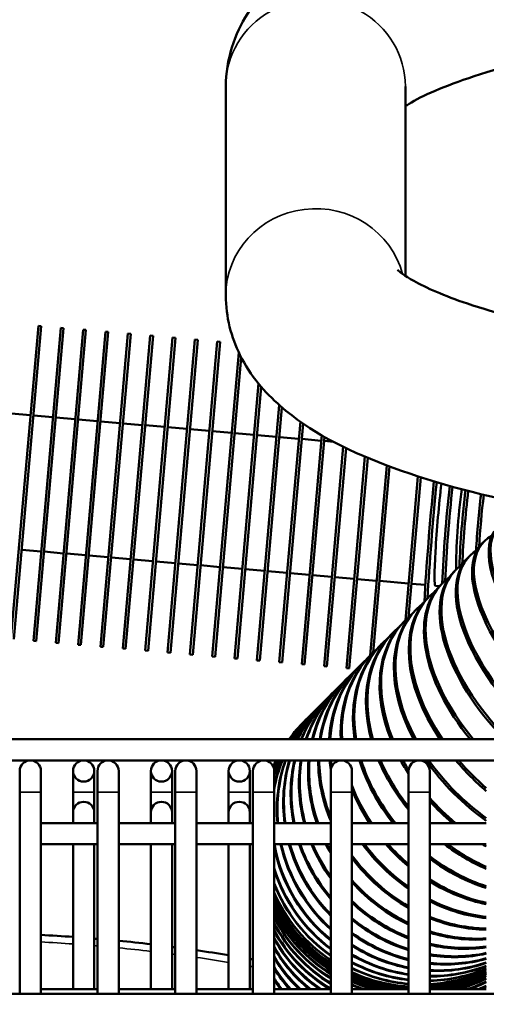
# Model space of a CAD drawing. Header units: inches. Extents: x 1 to 271, y 5 to 171.
# Tile 303 of 334: x 140.2 to 142.8, y 143.33 to 148.81. Entities that reach past the tile are written whole.
import ezdxf

# ---------------------------------------------------------------- set-up
doc = ezdxf.new("R2010")
doc.units = ezdxf.units.IN
doc.header["$LTSCALE"] = 8
doc.header["$MEASUREMENT"] = 0
for name, color, linetype, lineweight in [('Dimension (ANSI)', 7, 'Continuous', 25), ('Visible (ANSI)', 7, 'Continuous', 50), ('Visible Narrow (ANSI)', 7, 'Continuous', 35)]:
    doc.layers.add(name, color=color, linetype=linetype, lineweight=lineweight)
doc.styles.add('Dimension Text', font='tahoma.ttf')
doc.dimstyles.new('Dual Dimension', dxfattribs={"dimscale": 8, "dimtxt": 0.12, "dimasz": 0.098425, "dimexe": 0.125, "dimexo": 0.0625, "dimgap": 0.031496, "dimtad": 0, "dimtih": 1, "dimtoh": 1, "dimrnd": 1e-08, "dimzin": 4, "dimdsep": 46, "dimtxsty": 'Dimension Text', "dimcen": 0.09, "dimdle": 0.393701, "dimclrd": 256, "dimclre": 256, "dimclrt": 256, "dimadec": 0, "dimazin": 1, "dimtfac": 1, "dimtofl": 0, "dimtmove": 0, "dimatfit": 3, "dimfxl": 1, "dimtolj": 1, "dimtzin": 4, "dimlwd": -1, "dimlwe": -1, "dimarcsym": 0})

# ---------------------------------------------------------------- blocks, each defined once
blk = doc.blocks.new('*D10')
at = {"layer": 'Defpoints', "color": 0, "transparency": 16777216}
for p in [(179.2848, 157.7079), (123.1798, 140.6812), (179.2848, 140.6812)]:
    blk.add_point(p, dxfattribs=at)
at = {"layer": 'Dimension (ANSI)', "transparency": 16777216}
for p, q in [((123.1798, 141.1812), (123.1798, 158.7079)), ((179.2848, 141.1812), (179.2848, 158.7079)), ((123.9672, 157.7079), (146.443, 157.7079)), ((178.4974, 157.7079), (156.0215, 157.7079))]:
    blk.add_line(p, q, dxfattribs=at)
for points in [[(123.9672, 157.8392), (123.9672, 157.5767), (123.1798, 157.7079)], [(178.4974, 157.8392), (178.4974, 157.5767), (179.2848, 157.7079)]]:
    blk.add_solid(points, dxfattribs=at)
at = {"layer": 'Dimension (ANSI)', "transparency": 16777216, "insert": (151.2323, 157.7079), "char_height": 0.96, "attachment_point": 5, "style": 'Dimension Text'}
blk.add_mtext('\\A1;{\\H3.0x;(}\\S56.11^ 1425.1 mm;{\\H3.0x;)}', dxfattribs=at)

msp = doc.modelspace()

# ---------------------------------------------------------------- linework, layer by layer
at = {"layer": 'Visible (ANSI)'}
for p, q in [((141.3454, 148.438), (141.3454, 147.273)), ((142.3454, 148.438), (142.3454, 147.383)), ((140.3018, 147.1047), (140.1493, 145.3613)), ((140.1652, 145.3599), (140.3178, 147.1033)), ((140.4264, 147.0938), (140.2738, 145.3504)), ((140.2898, 145.349), (140.4423, 147.0924)), ((140.3018, 147.1047), (140.3178, 147.1033)), ((140.5509, 147.0829), (140.3984, 145.3395)), ((140.4143, 145.3381), (140.5668, 147.0815)), ((140.4264, 147.0938), (140.4423, 147.0924)), ((140.5509, 147.0829), (140.5668, 147.0815)), ((140.6754, 147.072), (140.5229, 145.3286)), ((140.5388, 145.3272), (140.6913, 147.0706)), ((140.7999, 147.0611), (140.6474, 145.3177)), ((140.6633, 145.3163), (140.8159, 147.0597)), ((140.6754, 147.072), (140.6913, 147.0706)), ((140.9245, 147.0502), (140.7719, 145.3068)), ((140.7879, 145.3055), (140.9404, 147.0488)), ((140.7999, 147.0611), (140.8159, 147.0597)), ((141.049, 147.0393), (140.8965, 145.296)), ((140.9124, 145.2946), (141.0649, 147.0379)), ((140.9245, 147.0502), (140.9404, 147.0488)), ((141.1735, 147.0284), (141.021, 145.2851)), ((141.0369, 145.2837), (141.1894, 147.027)), ((141.049, 147.0393), (141.0649, 147.0379)), ((141.1735, 147.0284), (141.1894, 147.027)), ((141.298, 147.0175), (141.1455, 145.2742)), ((141.1614, 145.2728), (141.314, 147.0161)), ((141.298, 147.0175), (141.314, 147.0161)), ((141.4181, 146.9557), (141.27, 145.2633)), ((141.286, 145.2619), (141.4318, 146.9283)), ((141.5284, 146.7828), (141.3946, 145.2524)), ((141.4105, 145.251), (141.543, 146.7654)), ((141.6435, 146.6636), (141.5191, 145.2415)), ((141.535, 145.2401), (141.6584, 146.6506)), ((140.2583, 146.6066), (140.1497, 146.6161)), ((140.3828, 146.5957), (140.2742, 146.6052)), ((140.5073, 146.5848), (140.3987, 146.5943)), ((140.6318, 146.5739), (140.5232, 146.5834)), ((140.7564, 146.563), (140.6478, 146.5725)), ((140.8809, 146.5521), (140.7723, 146.5616)), ((141.0054, 146.5412), (140.8968, 146.5507)), ((141.1299, 146.5303), (141.0213, 146.5398)), ((141.2544, 146.5194), (141.1459, 146.5289)), ((141.7609, 146.5713), (141.6436, 145.2306)), ((141.6595, 145.2292), (141.776, 146.5608)), ((141.379, 146.5085), (141.2704, 146.518)), ((141.5035, 146.4976), (141.3949, 146.5071)), ((141.628, 146.4867), (141.5194, 146.4962)), ((141.7525, 146.4758), (141.644, 146.4853)), ((141.8798, 146.4958), (141.7681, 145.2197)), ((141.8771, 146.4649), (141.7685, 146.4744)), ((141.7841, 145.2183), (141.8951, 146.487)), ((141.9996, 146.4318), (141.8926, 145.2088)), ((141.9465, 146.4589), (141.893, 146.4635)), ((141.9086, 145.2074), (142.015, 146.4242)), ((142.1203, 146.3763), (142.0172, 145.1979)), ((142.0331, 145.1965), (142.1358, 146.3697)), ((142.2415, 146.3274), (142.1488, 145.2681)), ((142.1664, 145.2858), (142.257, 146.3215)), ((142.4158, 146.2662), (142.3457, 145.4651)), ((142.4314, 146.2612), (142.3632, 145.4813)), ((142.7741, 145.8936), (142.7843, 145.9037)), ((140.3174, 145.8485), (140.2088, 145.858)), ((140.4419, 145.8376), (140.3333, 145.8471)), ((140.5665, 145.8267), (140.4579, 145.8362)), ((140.691, 145.8158), (140.5824, 145.8253)), ((140.8155, 145.8049), (140.7069, 145.8144)), ((142.6948, 145.8142), (142.7046, 145.8241)), ((140.94, 145.794), (140.8314, 145.8035)), ((141.0646, 145.7832), (140.956, 145.7927)), ((141.1891, 145.7723), (141.0805, 145.7818)), ((141.3136, 145.7614), (141.205, 145.7709)), ((141.4381, 145.7505), (141.3295, 145.76)), ((141.5627, 145.7396), (141.4541, 145.7491)), ((141.6872, 145.7287), (141.5786, 145.7382)), ((141.8117, 145.7178), (141.7031, 145.7273)), ((141.9362, 145.7069), (141.8276, 145.7164)), ((142.0608, 145.696), (141.9522, 145.7055)), ((142.6176, 145.737), (142.6272, 145.7466)), ((142.1853, 145.6851), (142.0767, 145.6946)), ((142.3636, 145.6695), (142.2012, 145.6837)), ((142.3795, 145.6681), (142.4569, 145.6613)), ((142.5127, 145.6565), (142.5353, 145.6545)), ((142.5428, 145.6622), (142.5521, 145.6715)), ((142.4706, 145.59), (142.4795, 145.599)), ((142.4012, 145.5206), (142.4098, 145.5292)), ((142.3347, 145.4541), (142.3429, 145.4623)), ((142.2714, 145.3908), (142.2792, 145.3986)), ((140.2738, 145.3504), (140.2898, 145.349)), ((140.3984, 145.3395), (140.4143, 145.3381)), ((140.5229, 145.3286), (140.5388, 145.3272)), ((142.2113, 145.3308), (142.2187, 145.3381)), ((140.6474, 145.3177), (140.6633, 145.3163)), ((140.7719, 145.3068), (140.7879, 145.3055)), ((140.8965, 145.296), (140.9124, 145.2946)), ((141.021, 145.2851), (141.0369, 145.2837)), ((141.1455, 145.2742), (141.1614, 145.2728)), ((141.27, 145.2633), (141.286, 145.2619)), ((142.1547, 145.2742), (142.1617, 145.2811)), ((141.3946, 145.2524), (141.4105, 145.251)), ((141.5191, 145.2415), (141.535, 145.2401)), ((141.6436, 145.2306), (141.6595, 145.2292)), ((141.7681, 145.2197), (141.7841, 145.2183)), ((141.8926, 145.2088), (141.9086, 145.2074)), ((142.1017, 145.2212), (142.1082, 145.2276)), ((142.0172, 145.1979), (142.0331, 145.1965)), ((142.0524, 145.1719), (142.0584, 145.1779)), ((142.007, 145.1264), (142.0125, 145.1319)), ((141.9281, 145.0476), (141.9326, 145.052)), ((141.9655, 145.085), (141.9705, 145.0899)), ((141.866, 144.9854), (141.8693, 144.9888)), ((141.8949, 145.0143), (141.8989, 145.0183)), ((141.8211, 144.9405), (141.8233, 144.9428)), ((141.8413, 144.9607), (141.8442, 144.9636)), ((141.7872, 144.9066), (141.7877, 144.9072)), ((141.794, 144.9134), (141.7951, 144.9145)), ((141.8053, 144.9247), (141.807, 144.9264)), ((150.7916, 144.8023), (130.6702, 144.8023)), ((150.7916, 144.6842), (130.6702, 144.6842)), ((140.1978, 144.6252), (140.1978, 144.5071)), ((140.3159, 144.5071), (140.3159, 144.6252)), ((140.4951, 144.6252), (140.4951, 144.5071)), ((140.6132, 144.5071), (140.6132, 144.6252)), ((140.6309, 144.6252), (140.6309, 144.5071)), ((140.749, 144.5071), (140.749, 144.6252)), ((140.9282, 144.6252), (140.9282, 144.5071)), ((141.0463, 144.5071), (141.0463, 144.6252)), ((141.0639, 144.6252), (141.0639, 144.5071)), ((141.182, 144.5071), (141.182, 144.6252)), ((141.3613, 144.6252), (141.3613, 144.5071)), ((141.4794, 144.5071), (141.4794, 144.6252)), ((141.497, 144.6252), (141.497, 144.5071)), ((141.6151, 144.5071), (141.6151, 144.6252)), ((141.9301, 144.6252), (141.9301, 144.5071)), ((142.0482, 144.5071), (142.0482, 144.6252)), ((142.3631, 144.6252), (142.3631, 144.5071)), ((142.4813, 144.5071), (142.4813, 144.6252)), ((140.1978, 144.5071), (140.1978, 143.385)), ((140.3159, 144.5071), (140.3159, 143.385)), ((140.4951, 144.5071), (140.4951, 144.3947)), ((140.6132, 144.5071), (140.6132, 144.3947)), ((140.6309, 144.5071), (140.6309, 143.385)), ((140.749, 144.5071), (140.749, 143.385)), ((140.9282, 144.5071), (140.9282, 144.3947)), ((141.0463, 144.5071), (141.0463, 144.3947)), ((141.0639, 144.5071), (141.0639, 143.385)), ((141.182, 144.5071), (141.182, 143.385)), ((141.3613, 144.5071), (141.3613, 144.3947)), ((141.4794, 144.5071), (141.4794, 144.3947)), ((141.497, 144.5071), (141.497, 143.385)), ((141.6151, 144.5071), (141.6151, 143.385)), ((141.9301, 144.5071), (141.9301, 143.385)), ((142.0482, 144.5071), (142.0482, 143.385)), ((142.3631, 144.5071), (142.3631, 143.385)), ((142.4813, 144.5071), (142.4813, 143.385)), ((140.4951, 144.3947), (140.4951, 144.3356)), ((140.6132, 144.3356), (140.6132, 144.3947)), ((140.9282, 144.3947), (140.9282, 144.3356)), ((141.0463, 144.3356), (141.0463, 144.3947)), ((141.3613, 144.3947), (141.3613, 144.3356)), ((141.4794, 144.3356), (141.4794, 144.3947)), ((140.3159, 144.3356), (140.6309, 144.3356)), ((140.749, 144.3356), (141.0639, 144.3356)), ((141.182, 144.3356), (141.497, 144.3356)), ((141.6151, 144.3356), (141.9301, 144.3356)), ((142.0482, 144.3356), (142.3631, 144.3356)), ((142.4813, 144.3356), (142.7962, 144.3356)), ((140.3159, 144.2175), (140.6309, 144.2175)), ((140.4951, 144.2175), (140.4951, 143.4104)), ((140.6132, 144.2175), (140.6132, 143.4104)), ((140.749, 144.2175), (141.0639, 144.2175)), ((140.9282, 144.2175), (140.9282, 143.4104)), ((141.0463, 144.2175), (141.0463, 143.4104)), ((141.182, 144.2175), (141.497, 144.2175)), ((141.3613, 144.2175), (141.3613, 143.4104)), ((141.4794, 144.2175), (141.4794, 143.4104)), ((141.6151, 144.2175), (141.9301, 144.2175)), ((142.0482, 144.2175), (142.3631, 144.2175)), ((142.4813, 144.2175), (142.7962, 144.2175)), ((140.6309, 143.4104), (140.3159, 143.4104)), ((141.0639, 143.4104), (140.749, 143.4104)), ((141.497, 143.4104), (141.182, 143.4104)), ((141.9301, 143.4104), (141.6151, 143.4104)), ((142.3631, 143.4104), (142.0482, 143.4104)), ((142.7962, 143.4104), (142.4813, 143.4104)), ((150.8541, 143.385), (130.6702, 143.385))]:
    msp.add_line(p, q, dxfattribs=at)
for centre in [(140.5542, 144.6252), (140.9873, 144.6252), (141.4203, 144.6252)]:
    msp.add_circle(centre, 0.0591, dxfattribs=at)
for centre, radius, start, end in [((142.4036, 144.2856), 0.875, 134.8949, 143.8029), ((140.2569, 144.6252), 0.0591, 0, 180), ((140.6899, 144.6252), 0.0591, 0, 180), ((141.123, 144.6252), 0.0591, 0, 180), ((141.5561, 144.6252), 0.0591, 0, 180), ((142.4036, 144.2856), 0.875, 152.8976, 155.2699), ((141.9891, 144.6252), 0.0591, 0, 180), ((142.4222, 144.6252), 0.0591, 0, 180), ((140.5542, 144.3947), 0.0591, 0, 180), ((140.9873, 144.3947), 0.0591, 0, 180), ((141.4203, 144.3947), 0.0591, 0, 180), ((142.4036, 144.2856), 0.875, 205.6933, 237.2365), ((139.8223, 134.2766), 9.4488, 85.91656, 87.00546), ((139.8223, 134.2766), 9.4488, 85.09096, 85.1982), ((139.8223, 134.2766), 9.4488, 83.27855, 84.37172), ((139.8223, 134.2766), 9.4488, 82.44907, 82.55684), ((139.8223, 134.2766), 9.4488, 80.62614, 81.72598), ((139.8223, 134.2766), 9.4488, 79.79092, 79.89947), ((142.4036, 144.2856), 0.875, 246.0343, 267.35), ((142.4036, 144.2856), 0.875, 275.0916, 296.6605)]:
    msp.add_arc(centre, radius, start, end, dxfattribs=at)
for centre, major_axis, ratio, start_param, end_param in [((142.5295, 146.0314), (0.0763, 0.8717), 0.050649, 1.335277, 2.134216), ((142.5454, 146.03), (0.0763, 0.8717), 0.050649, 1.33914, 2.107168), ((142.5454, 146.03), (-0.0327, -0.3736), 0.050649, 4.164081, 6.283185), ((142.6624, 146.0198), (0.0763, 0.8717), 0.101168, 1.356192, 1.992324), ((142.6783, 146.0184), (0.0763, 0.8717), 0.101168, 1.359656, 1.971257), ((142.6783, 146.0184), (-0.0327, -0.3736), 0.101168, 4.230337, 5.530509), ((142.7947, 146.0082), (0.0763, 0.8717), 0.151428, 1.374915, 1.868353), ((142.8105, 146.0068), (0.0763, 0.8717), 0.151428, 1.378021, 1.852198), ((142.926, 145.9967), (0.0763, 0.8717), 0.201299, 1.391674, 1.755023), ((142.9416, 145.9954), (0.0763, 0.8717), 0.201299, 1.394456, 1.729716), ((143.4846, 145.3666), (-0.6187, 0.6187), 0.394356, 6.123914, 8.491382), ((143.403, 145.285), (-0.6187, 0.6187), 0.440394, 6.144834, 8.234252), ((143.4742, 145.3562), (-0.6187, 0.6187), 0.394356, 0, 2.179326), ((143.3929, 145.2748), (-0.6187, 0.6187), 0.440394, 0, 1.929837), ((143.3135, 145.1955), (-0.6187, 0.6187), 0.485302, 0, 1.727458), ((143.3234, 145.2053), (-0.6187, 0.6187), 0.485302, 6.16155, 8.028283), ((143.2459, 145.1279), (-0.6187, 0.6187), 0.528964, 6.175282, 7.85117), ((143.1708, 145.0528), (-0.6187, 0.6187), 0.571268, 6.186819, 7.694091), ((143.2363, 145.1183), (-0.6187, 0.6187), 0.528964, 0, 1.552551), ((143.1615, 145.0435), (-0.6187, 0.6187), 0.571268, 0, 1.397021), ((143.0983, 144.9802), (-0.6187, 0.6187), 0.612106, 6.196698, 7.552482), ((143.0285, 144.9105), (-0.6187, 0.6187), 0.651372, 6.205293, 7.423612), ((143.0893, 144.9713), (-0.6187, 0.6187), 0.612106, 0, 1.256596), ((142.9616, 144.8436), (-0.6187, 0.6187), 0.688967, 6.212877, 7.305681), ((143.0199, 144.9019), (-0.6187, 0.6187), 0.651372, 0, 1.128684), ((142.9534, 144.8354), (-0.6187, 0.6187), 0.688967, 0, 1.011568), ((142.8901, 144.7721), (-0.6187, 0.6187), 0.724793, 0, 0.904037), ((142.8979, 144.7799), (-0.6187, 0.6187), 0.724793, 6.219651, 7.197429), ((142.8301, 144.712), (-0.6187, 0.6187), 0.758758, 0, 0.805202), ((142.8374, 144.7194), (-0.6187, 0.6187), 0.758758, 6.225769, 7.097936), ((142.7735, 144.6555), (-0.6187, 0.6187), 0.790776, 0, 0.714397), ((142.7804, 144.6624), (-0.6187, 0.6187), 0.790776, 6.231349, 7.006511), ((142.7205, 144.6024), (-0.6187, 0.6187), 0.820763, 0, 0.631116), ((142.7269, 144.6089), (-0.6187, 0.6187), 0.820763, 6.236484, 6.922632), ((142.6712, 144.5532), (-0.6187, 0.6187), 0.848644, 0, 0.554978), ((142.6772, 144.5591), (-0.6187, 0.6187), 0.848644, 6.24125, 6.845903), ((142.5892, 144.4712), (-0.6187, 0.6187), 0.897805, 6.249903, 6.712822), ((142.6257, 144.5077), (-0.6187, 0.6187), 0.874347, 0, 0.485703), ((142.6312, 144.5132), (-0.6187, 0.6187), 0.874347, 6.245706, 6.776035), ((142.5469, 144.4289), (-0.6187, 0.6187), 0.918958, 0, 0.367028), ((142.5513, 144.4333), (-0.6187, 0.6187), 0.918958, 6.253883, 6.656132), ((142.5843, 144.4662), (-0.6187, 0.6187), 0.897805, 0, 0.423095), ((142.4881, 144.37), (-0.6187, 0.6187), 0.954139, 6.261329, 6.56209), ((142.5136, 144.3956), (-0.6187, 0.6187), 0.937752, 0, 0.317438), ((142.5176, 144.3996), (-0.6187, 0.6187), 0.937752, 6.257682, 6.605895), ((142.4398, 144.3218), (-0.6187, 0.6187), 0.97953, 0, 0.207545), ((142.4421, 144.3241), (-0.6187, 0.6187), 0.97953, 6.268273, 6.493888), ((142.46, 144.342), (-0.6187, 0.6187), 0.968077, 0, 0.237661), ((142.4629, 144.3449), (-0.6187, 0.6187), 0.968077, 6.264852, 6.524738), ((142.4847, 144.3667), (-0.6187, 0.6187), 0.954139, 0, 0.274308), ((142.4059, 144.2879), (-0.6187, 0.6187), 0.998717, 0, 0.157024), ((142.4064, 144.2884), (-0.6187, 0.6187), 0.998717, 6.278136, 6.44102), ((142.4127, 144.2947), (-0.6187, 0.6187), 0.994869, 0, 0.167165), ((142.4138, 144.2958), (-0.6187, 0.6187), 0.994869, 6.274897, 6.451962), ((142.424, 144.306), (-0.6187, 0.6187), 0.988468, 0, 0.184025), ((142.4257, 144.3077), (-0.6187, 0.6187), 0.988468, 6.271615, 6.469606), ((142.4059, 144.2879), (-0.6187, 0.6187), 0.998717, 0.315599, 0.358823), ((142.4064, 144.2884), (-0.6187, 0.6187), 0.998717, 0.316334, 0.359972), ((142.4127, 144.2947), (-0.6187, 0.6187), 0.994869, 0.325276, 0.374652), ((142.4138, 144.2958), (-0.6187, 0.6187), 0.994869, 0.326741, 0.37712), ((142.424, 144.306), (-0.6187, 0.6187), 0.988468, 0.341399, 0.404647), ((142.4257, 144.3077), (-0.6187, 0.6187), 0.988468, 0.343584, 0.409224), ((142.4629, 144.3449), (0.6187, -0.6187), 0.968077, 3.538136, 3.734182), ((142.46, 144.342), (0.6187, -0.6187), 0.968077, 3.53455, 3.716329), ((142.4421, 144.3241), (-0.6187, 0.6187), 0.97953, 0.366853, 0.473276), ((142.4398, 144.3218), (-0.6187, 0.6187), 0.97953, 0.363959, 0.464551), ((142.4847, 144.3667), (0.6187, -0.6187), 0.954139, 3.569998, 3.986767), ((142.4881, 144.37), (0.6187, -0.6187), 0.954139, 3.57426, 3.990731), ((142.5136, 144.3956), (0.6187, -0.6187), 0.937752, 3.611929, 4.029918), ((142.5176, 144.3996), (0.6187, -0.6187), 0.937752, 3.616851, 4.034563), ((142.5469, 144.4289), (0.6187, -0.6187), 0.918958, 3.660407, 4.080387), ((142.5513, 144.4333), (0.6187, -0.6187), 0.918958, 3.665976, 4.085732), ((142.5843, 144.4662), (0.6187, -0.6187), 0.897805, 3.715538, 4.138549), ((142.5892, 144.4712), (0.6187, -0.6187), 0.897805, 3.721742, 4.144619), ((142.6257, 144.5077), (0.6187, -0.6187), 0.874347, 3.777478, 4.204893), ((142.6312, 144.5132), (0.6187, -0.6187), 0.874347, 3.784313, 4.21173), ((142.6712, 144.5532), (0.6187, -0.6187), 0.848644, 3.846451, 4.264915), ((142.6772, 144.5591), (0.6187, -0.6187), 0.848644, 3.853919, 4.246429), ((142.7205, 144.6024), (0.6187, -0.6187), 0.820763, 3.92276, 3.989683), ((142.7269, 144.6089), (0.6187, -0.6187), 0.820763, 3.930873, 3.975184), ((142.7735, 144.6555), (0.6187, -0.6187), 0.790776, 4.006811, 4.008087), ((142.7804, 144.6624), (0.6187, -0.6187), 0.790776, 4.015595, 4.019865), ((142.8301, 144.712), (0.6187, -0.6187), 0.758758, 4.09914, 4.569307), ((142.8374, 144.7194), (0.6187, -0.6187), 0.758758, 4.108637, 4.580188), ((142.8901, 144.7721), (0.6187, -0.6187), 0.724793, 4.20046, 4.578615), ((142.8979, 144.7799), (0.6187, -0.6187), 0.724793, 4.210736, 4.564433), ((142.9534, 144.8354), (0.6187, -0.6187), 0.688967, 4.311728, 4.411942), ((142.9616, 144.8436), (0.6187, -0.6187), 0.688967, 4.322882, 4.394918), ((143.0199, 144.9019), (0.6187, -0.6187), 0.651372, 4.434264, 4.981972), ((143.0285, 144.9105), (0.6187, -0.6187), 0.651372, 4.446453, 4.96975), ((143.0893, 144.9713), (0.6187, -0.6187), 0.612106, 4.569977, 4.845749), ((143.0983, 144.9802), (0.6187, -0.6187), 0.612106, 4.583446, 4.832226), ((142.7804, 144.6624), (0.6187, -0.6187), 0.790776, 4.191789, 4.47042), ((142.7735, 144.6555), (0.6187, -0.6187), 0.790776, 4.214738, 4.460795), ((142.9616, 144.8436), (0.6187, -0.6187), 0.688967, 4.622011, 4.851604), ((142.9534, 144.8354), (0.6187, -0.6187), 0.688967, 4.636122, 4.83689), ((142.46, 144.342), (0.6187, -0.6187), 0.968077, 4.105215, 4.818662), ((142.4629, 144.3449), (0.6187, -0.6187), 0.968077, 4.091643, 4.814477), ((142.4847, 144.3667), (0.6187, -0.6187), 0.954139, 4.125769, 4.768682), ((142.4881, 144.37), (0.6187, -0.6187), 0.954139, 4.129793, 4.763467), ((142.5136, 144.3956), (0.6187, -0.6187), 0.937752, 4.170682, 4.706942), ((142.5176, 144.3996), (0.6187, -0.6187), 0.937752, 4.175422, 4.700539), ((142.5469, 144.4289), (0.6187, -0.6187), 0.918958, 4.223447, 4.63136), ((142.5513, 144.4333), (0.6187, -0.6187), 0.918958, 4.228937, 4.623508), ((142.5843, 144.4662), (0.6187, -0.6187), 0.897805, 4.284593, 4.538449), ((142.5892, 144.4712), (0.6187, -0.6187), 0.897805, 4.290879, 4.528681), ((142.6257, 144.5077), (0.6187, -0.6187), 0.874347, 4.354825, 4.421606), ((142.6312, 144.5132), (0.6187, -0.6187), 0.874347, 4.361975, 4.408932), ((142.7205, 144.6024), (0.6187, -0.6187), 0.820763, 4.526803, 4.936939), ((142.7269, 144.6089), (0.6187, -0.6187), 0.820763, 4.536036, 4.927895), ((142.7735, 144.6555), (0.6187, -0.6187), 0.790776, 4.631912, 4.834418), ((142.7804, 144.6624), (0.6187, -0.6187), 0.790776, 4.642506, 4.824105), ((142.8901, 144.7721), (0.6187, -0.6187), 0.724793, 4.897363, 5.216385), ((142.8979, 144.7799), (0.6187, -0.6187), 0.724793, 4.912309, 5.206099), ((142.9534, 144.8354), (0.6187, -0.6187), 0.688967, 5.074748, 5.104865), ((142.6772, 144.5591), (0.6187, -0.6187), 0.848644, 4.529265, 5.018779), ((142.6712, 144.5532), (0.6187, -0.6187), 0.848644, 4.540855, 5.026763), ((142.8374, 144.7194), (0.6187, -0.6187), 0.758758, 4.885057, 5.308382), ((142.8301, 144.712), (0.6187, -0.6187), 0.758758, 4.895705, 5.317882), ((142.4421, 144.3241), (0.6187, -0.6187), 0.97953, 4.218432, 4.854962), ((142.4398, 144.3218), (0.6187, -0.6187), 0.97953, 4.227157, 4.858218), ((142.6312, 144.5132), (0.6187, -0.6187), 0.874347, 4.642202, 5.098595), ((142.6257, 144.5077), (0.6187, -0.6187), 0.874347, 4.651636, 5.105654), ((142.7804, 144.6624), (0.6187, -0.6187), 0.790776, 4.992522, 5.401551), ((142.7735, 144.6555), (0.6187, -0.6187), 0.790776, 5.001992, 5.410333), ((142.4257, 144.3077), (0.6187, -0.6187), 0.988468, 4.292812, 4.885843), ((142.424, 144.306), (0.6187, -0.6187), 0.988468, 4.298198, 4.888237), ((142.4138, 144.2958), (0.6187, -0.6187), 0.994869, 4.339345, 4.907734), ((142.4127, 144.2947), (0.6187, -0.6187), 0.994869, 4.342586, 4.909309), ((142.4064, 144.2884), (0.6187, -0.6187), 0.998717, 4.365868, 4.92103), ((142.4059, 144.2879), (0.6187, -0.6187), 0.998717, 4.367405, 4.921811), ((142.4036, 144.2832), (0.875, 0), 0.998717, 3.590025, 4.140558), ((142.4036, 144.2824), (-0.875, 0), 0.998717, 0.448432, 0.998965), ((142.4036, 144.2744), (0.875, 0), 0.994869, 3.590025, 4.140558), ((142.4036, 144.2728), (-0.875, 0), 0.994869, 0.448432, 0.998965), ((142.5892, 144.4712), (0.6187, -0.6187), 0.897805, 4.735477, 5.168607), ((142.7269, 144.6089), (0.6187, -0.6187), 0.820763, 5.087724, 5.486354), ((142.7205, 144.6024), (0.6187, -0.6187), 0.820763, 5.096197, 5.494462), ((142.4036, 144.2592), (0.875, 0), 0.988468, 3.590025, 4.140558), ((142.4036, 144.2568), (-0.875, 0), 0.988468, 0.448432, 0.998965), ((142.4036, 144.2376), (0.875, 0), 0.97953, 3.590025, 4.140558), ((142.4036, 144.2344), (-0.875, 0), 0.97953, 0.448432, 0.998965), ((142.4036, 144.2098), (0.875, 0), 0.968077, 3.590025, 4.140558), ((142.4036, 144.2058), (-0.875, 0), 0.968077, 0.448432, 0.998965), ((142.5843, 144.4662), (0.6187, -0.6187), 0.897805, 4.743342, 5.174828), ((142.4036, 144.1757), (0.875, 0), 0.954139, 3.590025, 4.140558), ((142.4036, 144.1709), (-0.875, 0), 0.954139, 0.448432, 0.998965), ((142.5513, 144.4333), (0.6187, -0.6187), 0.918958, 4.813616, 5.229718), ((142.5469, 144.4289), (0.6187, -0.6187), 0.918958, 4.820229, 5.235162), ((142.6772, 144.5591), (0.6187, -0.6187), 0.848644, 5.17229, 5.563357), ((142.6712, 144.5532), (0.6187, -0.6187), 0.848644, 5.179882, 5.570816), ((142.4036, 144.1355), (0.875, 0), 0.937752, 3.590025, 4.140558), ((142.4036, 144.13), (-0.875, 0), 0.937752, 0.448432, 0.998965), ((142.4036, 144.0893), (0.875, 0), 0.918958, 3.590025, 4.140558), ((142.4036, 144.083), (-0.875, 0), 0.918958, 0.448432, 0.990744), ((142.6312, 144.5132), (0.6187, -0.6187), 0.874347, 5.247356, 5.632984), ((142.4036, 144.0371), (0.875, 0), 0.897805, 3.590025, 4.065219), ((142.4036, 144.0301), (-0.875, 0), 0.897805, 0.448432, 0.908893), ((142.5176, 144.3996), (0.6187, -0.6187), 0.937752, 4.879249, 5.282593), ((142.5136, 144.3956), (0.6187, -0.6187), 0.937752, 4.884801, 5.287302), ((142.6257, 144.5077), (0.6187, -0.6187), 0.874347, 5.254147, 5.639808), ((142.4036, 143.9792), (0.875, 0), 0.874347, 3.590025, 3.979855), ((142.4036, 143.9715), (-0.875, 0), 0.874347, 0.448432, 0.823211), ((142.4881, 144.37), (0.6187, -0.6187), 0.954139, 4.934051, 5.32773), ((142.4847, 144.3667), (0.6187, -0.6187), 0.954139, 4.938663, 5.331732), ((142.5892, 144.4712), (0.6187, -0.6187), 0.897805, 5.313753, 5.695555), ((142.5843, 144.4662), (0.6187, -0.6187), 0.897805, 5.319794, 5.701747), ((142.4036, 143.9157), (0.875, 0), 0.848644, 3.590025, 3.889912), ((142.4036, 143.9072), (-0.875, 0), 0.848644, 0.448432, 0.732877), ((142.4629, 144.3449), (0.6187, -0.6187), 0.968077, 4.979148, 5.365505), ((142.46, 144.342), (0.6187, -0.6187), 0.968077, 4.982901, 5.36882), ((142.5513, 144.4333), (0.6187, -0.6187), 0.918958, 5.372095, 5.751306), ((142.5469, 144.4289), (0.6187, -0.6187), 0.918958, 5.377422, 5.756861), ((142.5176, 144.3996), (0.6187, -0.6187), 0.937752, 5.422848, 5.800404), ((142.5136, 144.3956), (0.6187, -0.6187), 0.937752, 5.427485, 5.805313), ((142.4036, 143.8466), (0.875, 0), 0.820763, 3.590025, 3.794386), ((142.4036, 143.8375), (-0.875, 0), 0.820763, 0.448432, 0.636869), ((142.4421, 144.3241), (0.6187, -0.6187), 0.97953, 5.015323, 5.396199), ((142.4398, 144.3218), (0.6187, -0.6187), 0.97953, 5.018273, 5.398839), ((142.4257, 144.3077), (0.6187, -0.6187), 0.988468, 5.043127, 5.420022), ((142.424, 144.306), (0.6187, -0.6187), 0.988468, 5.045311, 5.421997), ((142.4881, 144.37), (0.6187, -0.6187), 0.954139, 5.466368, 5.842962), ((142.4847, 144.3667), (0.6187, -0.6187), 0.954139, 5.470328, 5.847211), ((142.4629, 144.3449), (0.6187, -0.6187), 0.968077, 5.502921, 5.879049), ((142.46, 144.342), (0.6187, -0.6187), 0.968077, 5.506215, 5.882623), ((142.4421, 144.3241), (0.6187, -0.6187), 0.97953, 5.532713, 5.908704), ((142.4398, 144.3218), (0.6187, -0.6187), 0.97953, 5.535345, 5.911588), ((142.4257, 144.3077), (0.6187, -0.6187), 0.988468, 5.555891, 5.93194), ((142.424, 144.306), (0.6187, -0.6187), 0.988468, 5.557865, 5.934118), ((142.4138, 144.2958), (0.6187, -0.6187), 0.994869, 5.572565, 5.948757), ((142.4127, 144.2947), (0.6187, -0.6187), 0.994869, 5.573881, 5.950217), ((142.4036, 143.7723), (0.875, 0), 0.790776, 3.590025, 3.692005), ((142.4036, 143.7625), (-0.875, 0), 0.790776, 0.448432, 0.533888), ((142.4138, 144.2958), (0.6187, -0.6187), 0.994869, 5.062941, 5.437125), ((142.4127, 144.2947), (0.6187, -0.6187), 0.994869, 5.064385, 5.438439), ((142.4064, 144.2884), (0.6187, -0.6187), 0.998717, 5.075019, 5.44761), ((142.4059, 144.2879), (0.6187, -0.6187), 0.998717, 5.075738, 5.448266), ((142.4036, 144.2832), (0.875, 0), 0.998717, 4.294109, 4.662139), ((142.4036, 144.2824), (-0.875, 0), 0.998717, 1.152516, 1.504608), ((142.4036, 144.2744), (0.875, 0), 0.994869, 4.294109, 4.589672), ((142.4036, 144.2728), (-0.875, 0), 0.994869, 1.152516, 1.433724), ((142.4036, 144.2592), (0.875, 0), 0.988468, 4.294109, 4.518875), ((142.4036, 144.2568), (-0.875, 0), 0.988468, 1.152516, 1.36322), ((142.4036, 144.2376), (0.875, 0), 0.97953, 4.294109, 4.447603), ((142.4064, 144.2884), (0.6187, -0.6187), 0.998717, 5.582805, 5.959147), ((142.4059, 144.2879), (0.6187, -0.6187), 0.998717, 5.583463, 5.95988), ((142.4036, 144.2832), (0.875, 0), 0.998717, 4.801254, 5.177703), ((142.4036, 144.2824), (-0.875, 0), 0.998717, 1.659662, 2.03611), ((142.4036, 144.2744), (0.875, 0), 0.994869, 4.835106, 5.177703), ((142.4036, 144.2728), (-0.875, 0), 0.994869, 1.707869, 2.03611), ((142.4036, 144.2592), (0.875, 0), 0.988468, 4.905903, 5.177703), ((142.4036, 144.2568), (-0.875, 0), 0.988468, 1.778373, 2.03611), ((142.4036, 144.2376), (0.875, 0), 0.97953, 4.977175, 5.177703), ((142.4036, 144.2344), (-0.875, 0), 0.97953, 1.849581, 2.03611), ((142.4036, 144.2344), (-0.875, 0), 0.97953, 1.152516, 1.292012), ((142.4036, 144.2098), (0.875, 0), 0.968077, 4.294109, 4.375228), ((142.4036, 144.2058), (-0.875, 0), 0.968077, 1.152516, 1.219603), ((142.4036, 144.1757), (0.875, 0), 0.954139, 4.294109, 4.301284), ((142.4036, 144.2098), (0.875, 0), 0.968077, 5.04955, 5.177703), ((142.4036, 144.2058), (-0.875, 0), 0.968077, 1.921989, 2.03611), ((142.4036, 144.1757), (0.875, 0), 0.954139, 5.123494, 5.177703), ((142.4036, 144.1709), (-0.875, 0), 0.954139, 1.996029, 2.03611)]:
    msp.add_ellipse(centre, major_axis=major_axis, ratio=ratio, start_param=start_param, end_param=end_param, dxfattribs=at)
for points, knots in [([(145.3454, 149.8096), (144.9658, 149.8096), (144.5863, 149.7947), (143.8606, 149.736), (143.5146, 149.6923), (142.8836, 149.5781), (142.599, 149.5081), (142.1043, 149.3385), (141.894, 149.2433), (141.6217, 149.0346), (141.5364, 148.9525), (141.3967, 148.7328), (141.3454, 148.5887), (141.3454, 148.438)], [4.712389, 4.712389, 4.712389, 4.712389, 5.026548, 5.026548, 5.340708, 5.340708, 5.654867, 5.654867, 5.969026, 5.969026, 6.126106, 6.126106, 6.283185, 6.283185, 6.283185, 6.283185]), ([(145.3454, 148.8096), (144.9974, 148.8096), (144.6494, 148.7961), (143.9926, 148.7438), (143.6835, 148.7053), (143.1445, 148.6102), (142.9121, 148.554), (142.5624, 148.4413), (142.4362, 148.3837), (142.3584, 148.3363), (142.3515, 148.332), (142.3454, 148.3279)], [4.712389, 4.712389, 4.712389, 4.712389, 5.021675, 5.021675, 5.328525, 5.328525, 5.625552, 5.625552, 5.895038, 5.895038, 5.923586, 5.923586, 5.923586, 5.923586]), ([(142.3017, 147.4168), (142.3017, 147.4168), (142.3023, 147.4162), (142.3103, 147.4084), (142.3405, 147.3836), (142.4597, 147.317), (142.5619, 147.2719), (142.8493, 147.1752), (143.0478, 147.1236), (143.5255, 147.0298), (143.8112, 146.9889), (144.4342, 146.928), (144.7732, 146.909), (145.1925, 146.9019), (145.2689, 146.9013), (145.3454, 146.9013)], [6.50686, 6.50686, 6.50686, 6.50686, 6.533984, 6.533984, 6.702624, 6.702624, 6.920088, 6.920088, 7.186384, 7.186384, 7.480438, 7.480438, 7.786041, 7.786041, 7.853982, 7.853982, 7.853982, 7.853982]), ([(141.3454, 147.273), (141.3454, 147.1548), (141.3766, 147.039), (141.4833, 146.8242), (141.5636, 146.7337), (141.8155, 146.5127), (142.0081, 146.4166), (142.469, 146.2403), (142.7416, 146.1662), (143.3524, 146.0433), (143.6901, 145.9951), (144.4042, 145.9271), (144.7804, 145.9073), (145.2214, 145.9017), (145.2834, 145.9013), (145.3454, 145.9013)], [6.283185, 6.283185, 6.283185, 6.283185, 6.406286, 6.406286, 6.559889, 6.559889, 6.860222, 6.860222, 7.174381, 7.174381, 7.48854, 7.48854, 7.8027, 7.8027, 7.853982, 7.853982, 7.853982, 7.853982])]:
    msp.add_open_spline(points, degree=3, knots=knots, dxfattribs=at)
at = {"layer": 'Visible Narrow (ANSI)'}
for p, q in [((140.3159, 144.5071), (140.1978, 144.5071)), ((140.6132, 144.5071), (140.4951, 144.5071)), ((140.749, 144.5071), (140.6309, 144.5071)), ((141.0463, 144.5071), (140.9282, 144.5071)), ((141.182, 144.5071), (141.0639, 144.5071)), ((141.4794, 144.5071), (141.3613, 144.5071)), ((141.6151, 144.5071), (141.497, 144.5071)), ((142.0482, 144.5071), (141.9301, 144.5071)), ((142.4813, 144.5071), (142.3631, 144.5071))]:
    msp.add_line(p, q, dxfattribs=at)
for start, end in [(85.89944, 86.99292), (85.07037, 85.17806), (83.2503, 84.34809), (82.41729, 82.52552), (80.58656, 81.69112), (79.74774, 79.85676)]:
    msp.add_arc((139.8223, 134.2766), 9.4094, start, end, dxfattribs=at)
for centre, start_param in [((141.8454, 148.438), 0), ((141.8454, 147.273), 0.252662)]:
    msp.add_ellipse(centre, major_axis=(0.5, 0), ratio=0.968492, start_param=start_param, end_param=3.141593, dxfattribs=at)

# ---------------------------------------------------------------- dimensions: what is measured, and where the dimension line sits
at = {"layer": 'Dimension (ANSI)'}
dim = msp.add_linear_dim(base=(179.28481, 157.70793), p1=(123.17977, 140.68124), p2=(179.28481, 140.68124), angle=180, text='{\\H3.0x;(}\\S<>^ 1425.1 mm;{\\H3.0x;)}', dimstyle='Dual Dimension', override={"dimgap": 0.031496, "dimtih": 0, "dimtoh": 0, "dimdec": 2, "dimpost": '\\X', "dimtol": 0, "dimlim": 0, "dimtp": 0, "dimtm": 0, "dimtdec": 2, "dimatfit": 1}, dxfattribs=at)
dim.commit()
dim.dimension.update_dxf_attribs({"geometry": '*D10', "text_midpoint": (151.23229, 157.70793), "dimtype": 160})

doc.saveas('drawing.dxf')
